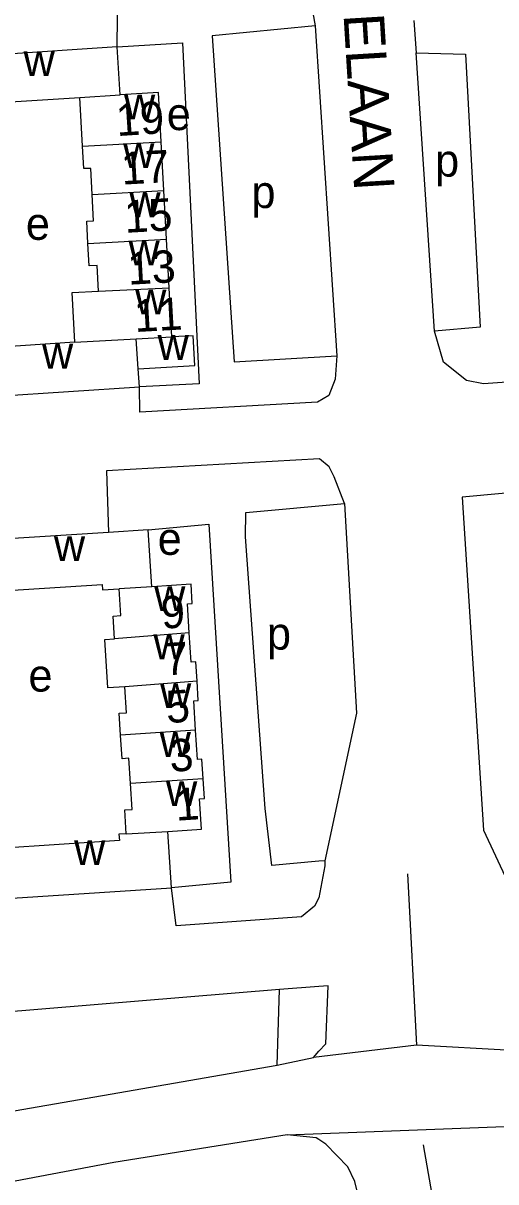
# Model space of a CAD drawing. Extents: x 159675 to 162108, y 386471 to 388472.
# Drawn here: x 160463.4 to 160521.9, y 387489 to 387632.3 of the extents above; entities that cross this region are included whole.
import ezdxf

# ---------------------------------------------------------------- set-up
doc = ezdxf.new("R2010")
doc.units = 0
for name, color, linetype in [('BLT_Basislijn', 7, 'Continuous'), ('BLT_Bebouwing', 7, 'Continuous'), ('BLT_Centroide', 7, 'Continuous'), ('BLT_Huisnummer', 7, 'Continuous'), ('BLT_Huisnummer_ tussenligend', 7, 'Continuous'), ('BLT_Onderverdeling_panden', 7, 'Continuous'), ('BLT_Straatnaam', 7, 'Continuous'), ('BLT_Vlakafsluiter', 7, 'Continuous')]:
    doc.layers.add(name, color=color, linetype=linetype)

msp = doc.modelspace()

# ---------------------------------------------------------------- linework, layer by layer
at = {"layer": 'BLT_Basislijn'}
for p, q in [((160511.76, 387632.68), (160512.03, 387628.68)), ((160514.33, 387594.24), (160512.03, 387628.68)), ((160503.16, 387572.91), (160504.66, 387547)), ((160510.97, 387527.14), (160512.08, 387505.95)), ((160495.14, 387512.81), (160364.38, 387502.1)), ((160494.83, 387503.45), (160495.14, 387512.81)), ((160512.93, 387493.63), (160514.72, 387483.24))]:
    msp.add_line(p, q, dxfattribs=at)
for points in [[(160475.03, 387629.39), (160475.14, 387636.76), (160495.96, 387637.8), (160497.68, 387637.01), (160498.97, 387635.26), (160499.55, 387631.99)], [(160499.55, 387631.99), (160486.8, 387630.78), (160489.51, 387590.45), (160502.23, 387591.19)], [(160499.55, 387631.99), (160502.23, 387591.19)], [(160475.03, 387629.39), (160483.14, 387629.91), (160485.2, 387587.71), (160477.79, 387587.37)], [(160512.03, 387628.68), (160518.14, 387628.52), (160519.96, 387594.75), (160514.33, 387594.24)], [(160528.08, 387588.29), (160527.83, 387588.27), (160520.36, 387587.73), (160518.28, 387588.13), (160515.41, 387590.41), (160514.33, 387594.24)], [(160502.23, 387591.19), (160502.02, 387588.31), (160501.25, 387586.3), (160499.84, 387585.48), (160477.85, 387584.23), (160477.79, 387587.37)], [(160503.16, 387572.91), (160501.91, 387576.22), (160501.27, 387577.45), (160500.08, 387578.46), (160473.74, 387576.97), (160473.96, 387569.36)], [(160545.83, 387575.69), (160544.38, 387575.6), (160530.93, 387574.71), (160522.7, 387574.17), (160517.74, 387573.7), (160520.36, 387532.54), (160523.34, 387526.17), (160524.5, 387524.64), (160525.87, 387523.54), (160547.84, 387522.59), (160548.19, 387522.58)], [(160500.76, 387528.73), (160500, 387528.7), (160494.19, 387528.17), (160493.36, 387535.22), (160490.94, 387568.79), (160490.97, 387571.82), (160503.16, 387572.91)], [(160478.86, 387569.68), (160486.38, 387570.37), (160489.09, 387526.1), (160481.77, 387525.4)], [(160504.66, 387547), (160500.76, 387528.73)], [(160500.76, 387528.73), (160500.73, 387528.11), (160500, 387524.18), (160499.46, 387523.11), (160497.84, 387521.82), (160482.34, 387520.7), (160481.77, 387525.4)], [(160499.34, 387504.43), (160500, 387505.21), (160500.88, 387506.11), (160501.17, 387513.29), (160500, 387513.2), (160495.14, 387512.81)], [(160494.83, 387503.45), (160499.34, 387504.43)], [(160341.81, 387482.13), (160389.5, 387484.83), (160417.13, 387490), (160494.83, 387503.45)], [(160496.09, 387494.86), (160474.62, 387491.43), (160393.7, 387476.15), (160326.19, 387465.26), (160317.49, 387463.41), (160304.59, 387459.33), (160294.34, 387455.29), (160279.59, 387447.55), (160133.6, 387357.24), (160095.66, 387329.37)], [(160507.67, 387476.09), (160504.44, 387489.07), (160503.58, 387490.88), (160500.88, 387493.71), (160500, 387494.28), (160499.65, 387494.46), (160496.09, 387494.86)]]:
    msp.add_lwpolyline(points, dxfattribs=at)
at = {"layer": 'BLT_Bebouwing'}
for p, q in [((160475.03, 387629.39), (160454.15, 387628.02)), ((160475.42, 387623.49), (160475.03, 387629.39)), ((160480.81, 387611.62), (160480.48, 387617.67)), ((160481.14, 387605.61), (160480.81, 387611.62)), ((160481.47, 387599.62), (160481.14, 387605.61)), ((160477.79, 387587.37), (160477.65, 387589.58)), ((160456.72, 387585.99), (160477.79, 387587.37)), ((160473.96, 387569.36), (160457.8, 387568.31)), ((160478.86, 387569.68), (160473.96, 387569.36)), ((160479.32, 387562.62), (160478.86, 387569.68)), ((160481.77, 387525.4), (160481.31, 387532.38)), ((160460.78, 387524.04), (160481.77, 387525.4))]:
    msp.add_line(p, q, dxfattribs=at)
for points in [[(160454.17, 387627.72), (160454.48, 387623.03), (160454.54, 387622.17), (160470.42, 387623.16)], [(160470.75, 387617.14), (160470.42, 387623.16)], [(160480.48, 387617.67), (160480.15, 387623.75), (160475.42, 387623.49)], [(160471.95, 387611.13), (160471.78, 387614.38), (160470.91, 387614.34), (160470.75, 387617.14)], [(160471.42, 387605.08), (160471.27, 387607.84), (160472.13, 387607.88), (160471.95, 387611.13)], [(160472.72, 387599.18), (160472.55, 387602.37), (160471.57, 387602.32), (160471.42, 387605.08)], [(160469.81, 387592.88), (160469.48, 387599.01), (160472.72, 387599.18)], [(160481.81, 387593.53), (160481.47, 387599.62)], [(160477.65, 387589.58), (160484.65, 387589.98), (160484.44, 387593.68), (160481.81, 387593.53)], [(160469.81, 387592.88), (160456.33, 387591.98), (160456.4, 387590.98), (160456.66, 387586.93)], [(160457.85, 387567.6), (160458.13, 387563.32), (160458.21, 387561.96), (160473.18, 387562.93), (160473.22, 387562.26), (160475.3, 387562.39)], [(160483.96, 387556.92), (160483.73, 387560.51), (160484.34, 387560.55), (160484.19, 387562.94), (160479.32, 387562.62)], [(160474.72, 387556.18), (160474.54, 387559), (160475.51, 387559.06), (160475.3, 387562.39)], [(160475.97, 387550.25), (160473.89, 387550.12), (160473.5, 387556.1), (160474.72, 387556.18)], [(160484.93, 387550.96), (160484.77, 387553.36), (160484.2, 387553.32), (160483.96, 387556.92)], [(160475.46, 387544.29), (160475.29, 387546.99), (160476.18, 387547.04), (160475.97, 387550.25)], [(160484.74, 387544.9), (160484.51, 387548.51), (160485.08, 387548.55), (160484.93, 387550.96)], [(160476.69, 387538.29), (160476.48, 387541.42), (160475.65, 387541.37), (160475.46, 387544.29)], [(160485.68, 387538.88), (160485.52, 387541.31), (160484.98, 387541.28), (160484.74, 387544.9)], [(160481.31, 387532.38), (160485.48, 387532.65), (160485.24, 387536.4), (160485.83, 387536.44), (160485.68, 387538.88)], [(160476.17, 387532.09), (160475.98, 387535.03), (160476.89, 387535.09), (160476.69, 387538.29)], [(160476.17, 387532.09), (160475.26, 387532.03), (160475.31, 387531.24), (160460.37, 387530.27), (160460.45, 387529.03), (160460.73, 387524.84)]]:
    msp.add_lwpolyline(points, dxfattribs=at)
at = {"layer": 'BLT_Onderverdeling_panden'}
for p, q in [((160470.42, 387623.16), (160475.42, 387623.49)), ((160470.75, 387617.14), (160480.48, 387617.67)), ((160471.95, 387611.13), (160480.81, 387611.62)), ((160471.42, 387605.08), (160481.14, 387605.61)), ((160472.72, 387599.18), (160481.47, 387599.62)), ((160469.81, 387592.88), (160477.4, 387593.29)), ((160477.4, 387593.29), (160481.81, 387593.53)), ((160477.65, 387589.58), (160477.4, 387593.29)), ((160479.32, 387562.62), (160475.3, 387562.39)), ((160483.96, 387556.92), (160474.72, 387556.18)), ((160484.93, 387550.96), (160475.97, 387550.25)), ((160484.74, 387544.9), (160475.46, 387544.29)), ((160485.68, 387538.88), (160476.69, 387538.29)), ((160476.17, 387532.09), (160481.31, 387532.38))]:
    msp.add_line(p, q, dxfattribs=at)
at = {"layer": 'BLT_Vlakafsluiter'}
for p, q in [((160512.08, 387505.95), (160499.34, 387504.43)), ((160523.94, 387505.28), (160512.08, 387505.95)), ((160496.09, 387494.86), (160533.55, 387496.29))]:
    msp.add_line(p, q, dxfattribs=at)

# ---------------------------------------------------------------- texts
at = {"layer": 'BLT_Centroide'}
for s, p in [('w', (160463.45, 387625.78)), ('w', (160475.89, 387620.44)), ('e', (160481.18, 387619.11)), ('w', (160475.78, 387614.41)), ('p', (160514.39, 387613.36)), ('p', (160491.66, 387609.47)), ('w', (160476.55, 387608.34)), ('e', (160463.74, 387605.54)), ('w', (160476.44, 387602.38)), ('w', (160477.27, 387596.31)), ('w', (160480.04, 387590.68)), ('w', (160465.73, 387589.62)), ('w', (160467.21, 387565.81)), ('e', (160480.06, 387566.58)), ('w', (160479.62, 387559.62)), ('p', (160493.58, 387554.86)), ('w', (160479.53, 387553.66)), ('e', (160464.06, 387549.67)), ('w', (160480.35, 387547.62)), ('w', (160480.3, 387541.59)), ('w', (160481.09, 387535.5)), ('w', (160469.71, 387528.22))]:
    msp.add_text(s, height=4, dxfattribs=at).set_placement(p)
at = {"layer": 'BLT_Huisnummer'}
for s, rotation, p in [('19', 3.6771, (160475.02, 387618.36)), ('15', 3.1371, (160476.03, 387606.4)), ('11', 3.1337, (160477.25, 387594.13)), ('9', 3.7183, (160480.58, 387557.43)), ('5', 3.7231, (160481.18, 387545.76)), ('1', 3.7338, (160482.35, 387533.69))]:
    msp.add_text(s, height=4, rotation=rotation, dxfattribs=at).set_placement(p)
at = {"layer": 'BLT_Huisnummer_ tussenligend'}
for s, rotation, p in [('17', 3.1371, (160475.64, 387612.36)), ('13', 3.1337, (160476.43, 387599.98)), ('7', 3.7212, (160480.99, 387551.66)), ('3', 3.7235, (160481.62, 387539.73))]:
    msp.add_text(s, height=4, rotation=rotation, dxfattribs=at).set_placement(p)
at = {"layer": 'BLT_Straatnaam'}
msp.add_text('NOORDZEELAAN', height=5, rotation=273.5031, dxfattribs=at).set_placement((160501.01, 387666.78))

doc.saveas('drawing.dxf')
